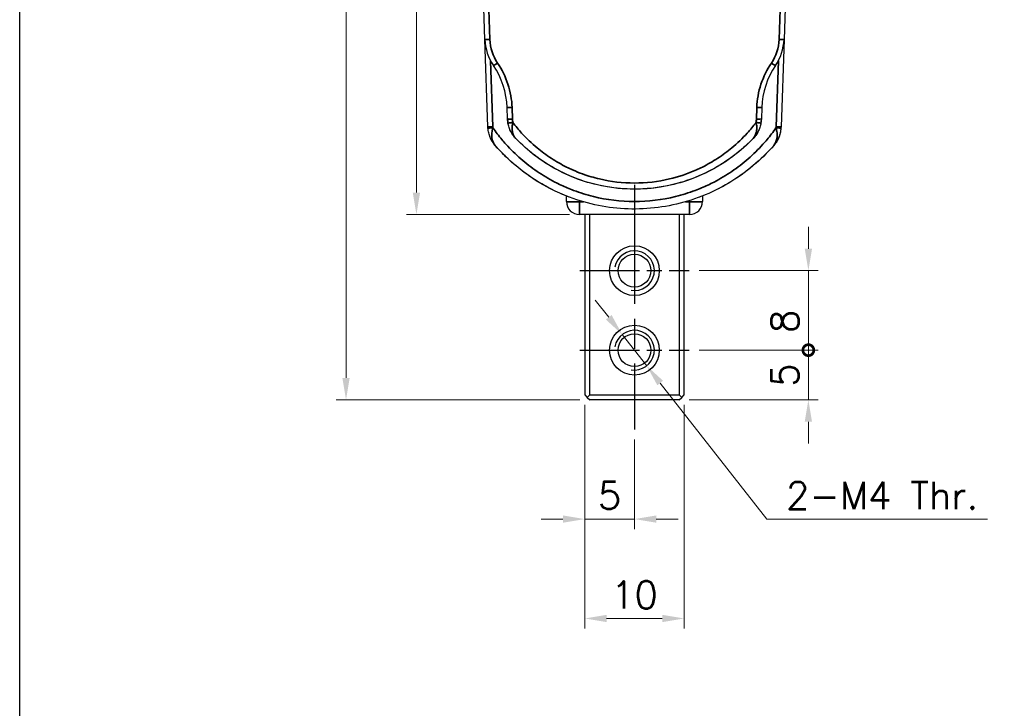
# Model space of a CAD drawing. Header units: millimetres. Extents: x 399 to 6233, y -1870 to 1602.
# Tile 275 of 656: x 3573 to 3672, y 509 to 578. Entities that reach past the tile are written whole.
import ezdxf

# ---------------------------------------------------------------- set-up
doc = ezdxf.new("R2010")
doc.units = ezdxf.units.MM
doc.linetypes.add('AM_ISO08W050', pattern=[18, 12, -1.5, 3, -1.5])
doc.linetypes.add('AM_ISO08W050x2', pattern=[9, 6, -0.75, 1.5, -0.75])
for name, color, linetype, lineweight in [('AM_4', 3, 'Continuous', 25), ('AM_5', 3, 'Continuous', 25), ('AM_7', 4, 'AM_ISO08W050', 25), ('可見 (ISO)', 7, 'Continuous', 25), ('窄部可見 (ISO)', 7, 'Continuous', 35)]:
    doc.layers.add(name, color=color, linetype=linetype, lineweight=lineweight)
doc.layers.add('S40', color=7, linetype='Continuous')
doc.styles.add('尺寸標註', font='romans.shx', dxfattribs={"bigfont": 'CHINESET.SHX'})
doc.dimstyles.new('複本(2) CNS2-1$0', dxfattribs={"dimtxt": 2.75, "dimasz": 2.2, "dimexe": 1, "dimexo": 1, "dimgap": 1, "dimtad": 1, "dimtoh": 1, "dimdsep": 46, "dimtxsty": '尺寸標註', "dimcen": 0, "dimclrd": 2, "dimclre": 2, "dimclrt": 3, "dimadec": 0, "dimazin": 2, "dimtp": 0.1, "dimtm": 0.1, "dimtfac": 0.71, "dimtmove": 0, "dimatfit": 0, "dimfxl": 0, "dimlwd": 13, "dimlwe": 13, "dimarcsym": 0})
doc.dimstyles.new('複本(2) CNS2-1$3', dxfattribs={"dimtxt": 2.75, "dimasz": 2.2, "dimexe": 1, "dimexo": 1, "dimgap": 1, "dimtad": 1, "dimtoh": 1, "dimdsep": 46, "dimtxsty": '尺寸標註', "dimcen": 0, "dimclrd": 2, "dimclre": 2, "dimclrt": 3, "dimadec": 0, "dimazin": 2, "dimtp": 0.1, "dimtm": 0.1, "dimtfac": 0.71, "dimtmove": 0, "dimatfit": 0, "dimfxl": 0, "dimlwd": 13, "dimlwe": 13, "dimarcsym": 0})

# ---------------------------------------------------------------- blocks, each defined once
blk = doc.blocks.new('*D126')
at = {"layer": 'AM_5', "color": 2, "lineweight": 13}
for p, q in [((3618.052, 640.628), (3604.705, 640.628)), ((3605.705, 542.328), (3605.705, 638.428)), ((3629.23, 540.128), (3604.705, 540.128))]:
    blk.add_line(p, q, dxfattribs=at)
at = {"layer": 'AM_5', "color": 2, "lineweight": -2}
for points in [[(3605.338, 638.428), (3606.072, 638.428), (3605.705, 640.628)], [(3605.338, 542.328), (3606.072, 542.328), (3605.705, 540.128)]]:
    blk.add_solid(points, dxfattribs=at)
at = {"layer": 'Defpoints', "color": 0, "lineweight": -2}
for p in [(3605.705, 640.628), (3619.052, 640.628), (3630.23, 540.128)]:
    blk.add_point(p, dxfattribs=at)
at = {"layer": 'AM_5', "color": 3, "insert": (3603.33, 590.378), "char_height": 2.75, "attachment_point": 5, "rotation": 90, "style": '尺寸標註'}
blk.add_mtext('100.5', dxfattribs=at)
blk = doc.blocks.new('*D127')
at = {"layer": 'AM_5', "color": 2, "lineweight": 13}
for p, q in [((3618.052, 640.628), (3611.785, 640.628)), ((3612.785, 638.428), (3612.785, 560.978)), ((3628.186, 558.778), (3611.785, 558.778))]:
    blk.add_line(p, q, dxfattribs=at)
at = {"layer": 'AM_5', "color": 2, "lineweight": -2}
for points in [[(3612.419, 638.428), (3613.152, 638.428), (3612.785, 640.628)], [(3612.419, 560.978), (3613.152, 560.978), (3612.785, 558.778)]]:
    blk.add_solid(points, dxfattribs=at)
at = {"layer": 'Defpoints', "color": 0, "lineweight": -2}
for p in [(3619.052, 640.628), (3612.785, 558.778), (3629.186, 558.778)]:
    blk.add_point(p, dxfattribs=at)
at = {"layer": 'AM_5', "color": 3, "insert": (3610.41, 599.703), "char_height": 2.75, "attachment_point": 5, "rotation": 90, "style": '尺寸標註'}
blk.add_mtext('81.8', dxfattribs=at)
blk = doc.blocks.new('S40-左視-02')
at = {"layer": '可見 (ISO)'}
for p, q in [((-15.054, -28.569), (-15.204, -24.278)), ((15.204, -24.278), (15.054, -28.569)), ((-14.747, -37.377), (-15.054, -28.569)), ((15.054, -28.569), (14.747, -37.377)), ((-12.773, -36.575), (-12.814, -35.423)), ((12.814, -35.423), (12.773, -36.575)), ((-6.844, -44.895), (-6.844, -44.335)), ((-6.561, -44.444), (-6.561, -44.444)), ((6.561, -44.444), (6.561, -44.444)), ((6.844, -44.335), (6.844, -44.895)), ((5.544, -46.195), (-5.544, -46.195)), ((-5, -46.195), (-5, -64.345)), ((-4.5, -64.345), (-4.5, -46.195)), ((4.5, -46.195), (4.5, -64.345)), ((5, -64.345), (5, -46.195)), ((-5, -64.345), (-4.75, -64.595)), ((-4.75, -64.595), (-4.5, -64.345)), ((-4.5, -64.345), (4.5, -64.345)), ((4.5, -64.345), (4.75, -64.595)), ((4.75, -64.595), (5, -64.345)), ((-4.75, -64.595), (-4.5, -64.845)), ((4.5, -64.845), (-4.5, -64.845)), ((4.5, -64.845), (4.75, -64.595))]:
    blk.add_line(p, q, dxfattribs=at)
for centre, radius in [((0, -51.845), 2.5), ((0, -51.845), 1.65), ((0, -59.845), 2.5), ((0, -59.845), 1.65)]:
    blk.add_circle(centre, radius, dxfattribs=at)
for centre, radius, start, end in [((-20.809, -35.702), 8, 2, 34.20423), ((20.809, -35.702), 8, 145.79577, 178), ((11.748, -37.272), 3, 355.60656, 356.6688), ((-5.544, -44.895), 1.3, 180, 270), ((5.544, -44.895), 1.3, 270, 0)]:
    blk.add_arc(centre, radius, start, end, dxfattribs=at)
for centre, major_axis, ratio, start_param, end_param in [((-10.94, -28.683), (1.408, -4.307), 0.898141, 4.40137, 5.023407), ((10.94, -28.683), (-1.408, -4.307), 0.898141, 1.259778, 1.881815), ((-9.77, -36.47), (-3.006, 0), 0.999048, 0.034873, 0.173261), ((9.77, -36.47), (3.006, 0), 0.999048, 6.109925, 6.248313), ((-11.748, -37.272), (-3, 0), 1, 0.058587, 0.076729)]:
    blk.add_ellipse(centre, major_axis=major_axis, ratio=ratio, start_param=start_param, end_param=end_param, dxfattribs=at)
for points in [[(-12.714, -37.074), (-12.747, -36.912), (-12.767, -36.746), (-12.773, -36.575)], [(-14.716, -37.712), (-14.729, -37.625), (-14.738, -37.537), (-14.743, -37.448)], [(14.743, -37.448), (14.737, -37.554), (14.725, -37.658), (14.708, -37.761)], [(-6.545, -44.45), (-6.55, -44.448), (-6.556, -44.446), (-6.561, -44.444)], [(6.561, -44.444), (6.556, -44.446), (6.55, -44.448), (6.545, -44.45)], [(7.063, -44.246), (6.896, -44.315), (6.729, -44.381), (6.561, -44.444)]]:
    blk.add_open_spline(points, degree=3, dxfattribs=at)
for points, knots in [([(12.773, -36.575), (12.767, -36.766), (12.742, -36.952), (12.701, -37.132), (12.694, -37.163), (12.687, -37.194), (12.679, -37.225)], [0, 0, 0, 0, 0.0005727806, 0.0005727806, 0.0005727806, 0.0006707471, 0.0006707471, 0.0006707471, 0.0006707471]), ([(-14.743, -37.448), (-14.744, -37.443), (-14.744, -37.438), (-14.744, -37.429), (-14.745, -37.424), (-14.745, -37.415), (-14.745, -37.41), (-14.746, -37.4), (-14.746, -37.396), (-14.746, -37.386), (-14.746, -37.382), (-14.747, -37.377)], [6.22466059, 6.22466059, 6.22466059, 6.22466059, 6.22938557, 6.22938557, 6.23411055, 6.23411055, 6.23883553, 6.23883553, 6.24356051, 6.24356051, 6.2482855, 6.2482855, 6.2482855, 6.2482855]), ([(-14.018, -39.234), (-14.223, -38.997), (-14.39, -38.73), (-14.574, -38.294), (-14.625, -38.14), (-14.701, -37.827), (-14.727, -37.667), (-14.74, -37.502)], [-0.000011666, -0.000011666, -0.000011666, -0.000011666, 0.000975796, 0.000975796, 0.001469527, 0.001469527, 0.001963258, 0.001963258, 0.001963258, 0.001963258]), ([(-11.942, -38.544), (-12.145, -38.333), (-12.313, -38.096), (-12.514, -37.704), (-12.572, -37.566), (-12.667, -37.283), (-12.704, -37.138), (-12.73, -36.988)], [-0.000011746, -0.000011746, -0.000011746, -0.000011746, 0.000902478, 0.000902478, 0.001359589, 0.001359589, 0.001816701, 0.001816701, 0.001816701, 0.001816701]), ([(-12.325, -38.051), (-12.402, -37.927), (-12.47, -37.797), (-12.528, -37.661), (-12.545, -37.623), (-12.561, -37.584), (-12.576, -37.544)], [0.0006614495, 0.0006614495, 0.0006614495, 0.0006614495, 0.0011353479, 0.0011353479, 0.0011353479, 0.0012706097, 0.0012706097, 0.0012706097, 0.0012706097]), ([(12.73, -36.988), (12.704, -37.138), (12.666, -37.284), (12.619, -37.427), (12.571, -37.568), (12.514, -37.703), (12.448, -37.833), (12.315, -38.093), (12.144, -38.334), (11.942, -38.544)], [0, 0, 0, 0, 0.000455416, 0.000455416, 0.000455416, 0.000909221, 0.000909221, 0.000909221, 0.001818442, 0.001818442, 0.001818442, 0.001818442]), ([(14.747, -37.377), (14.74, -37.555), (14.719, -37.727), (14.683, -37.894), (14.666, -37.978), (14.644, -38.061), (14.62, -38.142), (14.595, -38.223), (14.567, -38.303), (14.536, -38.382), (14.473, -38.539), (14.398, -38.689), (14.312, -38.831), (14.225, -38.974), (14.125, -39.11), (14.018, -39.234)], [0, 0, 0, 0, 0.000545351, 0.000545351, 0.000545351, 0.000818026, 0.000818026, 0.000818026, 0.001090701, 0.001090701, 0.001090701, 0.001636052, 0.001636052, 0.001636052, 0.002181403, 0.002181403, 0.002181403, 0.002181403]), ([(14.74, -37.502), (14.727, -37.667), (14.701, -37.827), (14.663, -37.984), (14.624, -38.141), (14.574, -38.294), (14.512, -38.439), (14.451, -38.584), (14.379, -38.723), (14.297, -38.856), (14.214, -38.989), (14.12, -39.116), (14.018, -39.234)], [0, 0, 0, 0, 0.000490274, 0.000490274, 0.000490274, 0.000980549, 0.000980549, 0.000980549, 0.001470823, 0.001470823, 0.001470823, 0.001961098, 0.001961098, 0.001961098, 0.001961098]), ([(14.747, -37.377), (14.746, -37.381), (14.746, -37.386), (14.746, -37.395), (14.746, -37.4), (14.745, -37.409), (14.745, -37.414), (14.745, -37.423), (14.744, -37.428), (14.744, -37.437), (14.744, -37.442), (14.743, -37.446)], [3.17649243, 3.17649243, 3.17649243, 3.17649243, 3.181138, 3.181138, 3.18578357, 3.18578357, 3.19042913, 3.19042913, 3.1950747, 3.1950747, 3.19972026, 3.19972026, 3.19972026, 3.19972026]), ([(-14.315, -38.826), (-14.399, -38.687), (-14.473, -38.539), (-14.555, -38.333), (-14.575, -38.279), (-14.593, -38.224)], [0.0005348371, 0.0005348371, 0.0005348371, 0.0005348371, 0.0010670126, 0.0010670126, 0.0012493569, 0.0012493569, 0.0012493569, 0.0012493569]), ([(11.942, -38.544), (11.173, -39.348), (10.323, -40.073), (9.409, -40.706), (8.494, -41.339), (7.516, -41.88), (6.493, -42.316), (5.47, -42.753), (4.403, -43.086), (3.314, -43.309), (2.224, -43.532), (1.112, -43.645), (0, -43.645), (-1.112, -43.645), (-2.224, -43.532), (-3.314, -43.309), (-4.403, -43.086), (-5.47, -42.753), (-6.493, -42.316), (-7.516, -41.88), (-8.494, -41.339), (-9.409, -40.706), (-10.323, -40.073), (-11.173, -39.348), (-11.942, -38.544)], [2.334303, 2.334303, 2.334303, 2.334303, 2.536125, 2.536125, 2.536125, 2.737948, 2.737948, 2.737948, 2.93977, 2.93977, 2.93977, 3.141593, 3.141593, 3.141593, 3.343415, 3.343415, 3.343415, 3.545238, 3.545238, 3.545238, 3.74706, 3.74706, 3.74706, 3.948882, 3.948882, 3.948882, 3.948882]), ([(11.942, -38.544), (10.725, -39.816), (9.284, -40.903), (6.142, -42.567), (4.392, -43.15), (0.852, -43.719), (-0.985, -43.712), (-4.511, -43.116), (-6.248, -42.523), (-9.341, -40.859), (-10.75, -39.791), (-11.942, -38.544)], [0, 0, 0, 0, 0.528018, 0.528018, 1.066826, 1.066826, 1.603608, 1.603608, 2.139825, 2.139825, 2.657413, 2.657413, 2.657413, 2.657413]), ([(11.942, -38.544), (10.727, -39.814), (9.288, -40.899), (6.148, -42.564), (4.399, -43.148), (0.859, -43.719), (-0.978, -43.712), (-4.504, -43.118), (-6.24, -42.526), (-9.337, -40.863), (-10.748, -39.793), (-11.942, -38.544)], [0, 0, 0, 0, 0.527305, 0.527305, 1.066226, 1.066226, 1.602923, 1.602923, 2.13899, 2.13899, 2.657465, 2.657465, 2.657465, 2.657465]), ([(12.496, -37.733), (12.433, -37.87), (12.36, -38.001), (12.277, -38.126), (12.178, -38.275), (12.065, -38.416), (11.942, -38.544)], [0.001237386, 0.001237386, 0.001237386, 0.001237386, 0.001718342, 0.001718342, 0.001718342, 0.002291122, 0.002291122, 0.002291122, 0.002291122]), ([(14.585, -38.247), (14.569, -38.294), (14.552, -38.34), (14.534, -38.385), (14.472, -38.542), (14.398, -38.69), (14.312, -38.832), (14.226, -38.973), (14.126, -39.109), (14.018, -39.234)], [0.000914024, 0.000914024, 0.000914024, 0.000914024, 0.001069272, 0.001069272, 0.001069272, 0.001603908, 0.001603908, 0.001603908, 0.002138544, 0.002138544, 0.002138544, 0.002138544]), ([(-6.561, -44.444), (-7.829, -43.964), (-9.062, -43.337), (-10.211, -42.578), (-11.631, -41.64), (-12.921, -40.502), (-14.018, -39.234)], [0.3619205, 0.3619205, 0.3619205, 0.3619205, 0.5836942, 0.5836942, 0.5836942, 0.8578464, 0.8578464, 0.8578464, 0.8578464]), ([(14.018, -39.234), (12.73, -40.724), (11.18, -42.02), (7.76, -44.062), (5.834, -44.815), (1.905, -45.653), (-0.149, -45.752), (-4.127, -45.288), (-6.105, -44.725), (-9.734, -43.01), (-11.432, -41.834), (-13.276, -40.053), (-13.657, -39.652), (-14.018, -39.234)], [0, 0, 0, 0, 0.590857, 0.590857, 1.195064, 1.195064, 1.795987, 1.795987, 2.396837, 2.396837, 3.000323, 3.000323, 3.165938, 3.165938, 3.165938, 3.165938]), ([(14.018, -39.234), (12.921, -40.502), (11.631, -41.64), (10.211, -42.578), (9.648, -42.95), (9.065, -43.29), (8.468, -43.597)], [5.4253389, 5.4253389, 5.4253389, 5.4253389, 5.6994911, 5.6994911, 5.6994911, 5.8081456, 5.8081456, 5.8081456, 5.8081456])]:
    blk.add_open_spline(points, degree=3, knots=knots, dxfattribs=at)
at = {"layer": '窄部可見 (ISO)'}
for p, q in [((-14.696, -24.523), (-14.555, -28.578)), ((14.555, -28.578), (14.696, -24.523)), ((-14.479, -30.729), (-14.247, -37.37)), ((14.247, -37.37), (14.479, -30.729)), ((-12.314, -35.432), (-12.274, -36.583)), ((12.274, -36.583), (12.314, -35.432)), ((12.414, -36.957), (12.414, -36.957)), ((-10.434, -38.93), (-10.434, -38.93)), ((10.434, -38.93), (10.435, -38.93)), ((-5.544, -44.795), (-5.544, -44.922)), ((-5.544, -44.922), (-5.12, -44.922)), ((-5.544, -44.922), (-5.544, -46.195)), ((5.12, -44.922), (5.544, -44.922)), ((5.544, -44.922), (5.544, -44.795)), ((5.544, -44.922), (5.544, -46.195))]:
    blk.add_line(p, q, dxfattribs=at)
for centre, major_axis, ratio, start_param, end_param in [((-14.555, -28.552), (-0.5, -0.017), 0.052304, 0, 1.56897), ((-10.852, -28.681), (1.267, -3.876), 0.89813, 4.401367, 5.023411), ((10.852, -28.681), (-1.267, -3.876), 0.89813, 1.259775, 1.881819), ((14.555, -28.552), (0.5, -0.017), 0.052304, 4.714215, 6.283185), ((-13.779, -30.924), (-0.414, -0.281), 0.043303, 0, 1.541372), ((13.779, -30.924), (0.414, -0.281), 0.043303, 4.741814, 6.283185), ((-12.314, -35.406), (-0.5, -0.017), 0.052304, 0, 1.56897), ((12.314, -35.406), (0.5, -0.017), 0.052304, 4.714215, 6.283185), ((-12.274, -36.557), (-0.5, -0.017), 0.052304, 0, 1.56897), ((-9.773, -36.496), (-2.503, 0), 0.99863, 0.034746, 0.173301), ((9.772, -36.496), (2.503, 0), 0.99863, 6.10989, 6.248439), ((12.274, -36.557), (0.5, -0.017), 0.052304, 4.714215, 6.283185), ((-14.247, -37.359), (-0.5, -0.017), 0.02093, 0, 1.570065), ((-14.241, -37.464), (-0.499, -0.038), 0.020881, 0, 1.569192), ((-12.495, -37.196), (-0.23, -2.096), 0.829289, 4.885924, 4.935809), ((12.509, -37.19), (0.24, -2.088), 0.825286, 1.340585, 1.390664), ((14.241, -37.464), (0.499, -0.038), 0.020881, 4.713993, 6.283185), ((14.247, -37.359), (0.5, -0.017), 0.02093, 4.71312, 6.283185), ((-5.544, -44.895), (-1.3, 0), 0.020942, 0, 1.570796), ((5.544, -44.895), (1.3, 0), 0.020942, 4.712389, 6.283185)]:
    blk.add_ellipse(centre, major_axis=major_axis, ratio=ratio, start_param=start_param, end_param=end_param, dxfattribs=at)
for points in [[(-14.664, -30.339), (-14.664, -30.338), (-14.664, -30.338), (-14.664, -30.337)], [(14.664, -30.337), (14.664, -30.338), (14.664, -30.338), (14.664, -30.339)], [(-6.871, -44.324), (-6.881, -44.32), (-6.891, -44.316), (-6.901, -44.312)], [(6.9, -44.312), (6.891, -44.316), (6.881, -44.32), (6.871, -44.324)]]:
    blk.add_open_spline(points, degree=3, dxfattribs=at)
for points, knots in [([(-13.779, -30.95), (-13.331, -31.609), (-12.977, -32.331), (-12.482, -33.844), (-12.342, -34.636), (-12.314, -35.432)], [4.1154126, 4.1154126, 4.1154126, 4.1154126, 4.3964475, 4.3964475, 4.6774824, 4.6774824, 4.6774824, 4.6774824]), ([(12.314, -35.432), (12.342, -34.636), (12.482, -33.844), (12.977, -32.331), (13.331, -31.609), (13.779, -30.95)], [1.6057029, 1.6057029, 1.6057029, 1.6057029, 1.8867378, 1.8867378, 2.1677727, 2.1677727, 2.1677727, 2.1677727]), ([(-14.241, -37.474), (-14.293, -37.643), (-14.329, -37.814), (-14.348, -37.98), (-14.366, -38.146), (-14.365, -38.308), (-14.347, -38.459), (-14.309, -38.76), (-14.198, -39.026), (-14.018, -39.234)], [-0.00000006, -0.00000006, -0.00000006, -0.00000006, 0.000531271, 0.000531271, 0.000531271, 0.001062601, 0.001062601, 0.001062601, 0.002125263, 0.002125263, 0.002125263, 0.002125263]), ([(-14.241, -37.474), (-13.956, -37.88), (-13.653, -38.275), (-13.34, -38.648), (-13.207, -38.808), (-13.07, -38.966), (-12.93, -39.122), (-12.463, -39.641), (-11.965, -40.13), (-11.442, -40.587), (-10.92, -41.043), (-10.373, -41.466), (-9.803, -41.856), (-9.232, -42.246), (-8.635, -42.603), (-8.02, -42.923), (-7.807, -43.034), (-7.593, -43.14), (-7.376, -43.242), (-6.966, -43.434), (-6.549, -43.61), (-6.125, -43.769), (-5.476, -44.012), (-4.809, -44.218), (-4.128, -44.384), (-2.767, -44.717), (-1.391, -44.884), (0, -44.884), (1.391, -44.884), (2.767, -44.717), (4.128, -44.384), (4.809, -44.218), (5.476, -44.012), (6.124, -43.769), (6.549, -43.61), (6.966, -43.434), (7.376, -43.242), (7.593, -43.14), (7.807, -43.034), (8.02, -42.923), (8.635, -42.603), (9.232, -42.246), (9.802, -41.856), (10.373, -41.467), (10.919, -41.043), (11.442, -40.587), (11.965, -40.13), (12.463, -39.641), (12.93, -39.122), (13.069, -38.966), (13.207, -38.808), (13.34, -38.648), (13.653, -38.275), (13.956, -37.88), (14.241, -37.474)], [0.0264933, 0.0264933, 0.0264933, 0.0264933, 0.0679433, 0.0679433, 0.0679433, 0.0856819, 0.0856819, 0.0856819, 0.1448706, 0.1448706, 0.1448706, 0.2040592, 0.2040592, 0.2040592, 0.2632479, 0.2632479, 0.2632479, 0.2837247, 0.2837247, 0.2837247, 0.3224365, 0.3224365, 0.3224365, 0.3816251, 0.3816251, 0.3816251, 0.5, 0.5, 0.5, 0.6183797, 0.6183797, 0.6183797, 0.6775684, 0.6775684, 0.6775684, 0.7162875, 0.7162875, 0.7162875, 0.736757, 0.736757, 0.736757, 0.7959457, 0.7959457, 0.7959457, 0.8551343, 0.8551343, 0.8551343, 0.914323, 0.914323, 0.914323, 0.9320642, 0.9320642, 0.9320642, 0.9735116, 0.9735116, 0.9735116, 0.9735116]), ([(-12.238, -36.928), (-12.366, -36.95), (-12.493, -36.969), (-12.584, -36.98), (-12.675, -36.992), (-12.729, -36.994), (-12.73, -36.988)], [0, 0, 0, 0, 0.5, 0.5, 0.5, 1, 1, 1, 1]), ([(-12.238, -36.928), (-12.275, -37.087), (-12.299, -37.248), (-12.307, -37.401), (-12.314, -37.554), (-12.306, -37.704), (-12.282, -37.842), (-12.233, -38.12), (-12.118, -38.361), (-11.942, -38.544)], [-0.00000006, -0.00000006, -0.00000006, -0.00000006, 0.000493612, 0.000493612, 0.000493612, 0.000987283, 0.000987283, 0.000987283, 0.001974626, 0.001974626, 0.001974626, 0.001974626]), ([(-12.238, -36.928), (-11.957, -37.3), (-11.66, -37.658), (-11.356, -37.996), (-10.875, -38.528), (-10.35, -39.031), (-9.798, -39.489), (-9.347, -39.864), (-8.874, -40.212), (-8.379, -40.535), (-7.885, -40.857), (-7.363, -41.156), (-6.836, -41.419), (-6.635, -41.519), (-6.432, -41.615), (-6.227, -41.706), (-5.895, -41.854), (-5.557, -41.99), (-5.215, -42.113), (-4.661, -42.313), (-4.092, -42.482), (-3.513, -42.619), (-2.354, -42.891), (-1.183, -43.028), (0, -43.028), (1.183, -43.028), (2.354, -42.891), (3.513, -42.619), (4.451, -42.398), (5.357, -42.093), (6.227, -41.706), (6.432, -41.615), (6.635, -41.519), (6.836, -41.419), (7.363, -41.156), (7.885, -40.857), (8.379, -40.535), (8.874, -40.213), (9.347, -39.864), (9.798, -39.49), (10.35, -39.031), (10.875, -38.528), (11.356, -37.996), (11.66, -37.658), (11.957, -37.3), (12.238, -36.928)], [0.0306519, 0.0306519, 0.0306519, 0.0306519, 0.0761423, 0.0761423, 0.0761423, 0.1479894, 0.1479894, 0.1479894, 0.2066581, 0.2066581, 0.2066581, 0.2653269, 0.2653269, 0.2653269, 0.287704, 0.287704, 0.287704, 0.3239956, 0.3239956, 0.3239956, 0.3826644, 0.3826644, 0.3826644, 0.5, 0.5, 0.5, 0.6173393, 0.6173393, 0.6173393, 0.7123132, 0.7123132, 0.7123132, 0.7346768, 0.7346768, 0.7346768, 0.7933455, 0.7933455, 0.7933455, 0.8520143, 0.8520143, 0.8520143, 0.9238651, 0.9238651, 0.9238651, 0.9693517, 0.9693517, 0.9693517, 0.9693517]), ([(11.942, -38.544), (12.114, -38.365), (12.228, -38.13), (12.278, -37.86), (12.279, -37.855), (12.28, -37.849), (12.281, -37.844), (12.305, -37.711), (12.314, -37.569), (12.308, -37.421), (12.308, -37.414), (12.307, -37.408), (12.307, -37.401), (12.299, -37.246), (12.275, -37.087), (12.238, -36.928)], [-0.000011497, -0.000011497, -0.000011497, -0.000011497, 0.000957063, 0.000957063, 0.000957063, 0.000976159, 0.000976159, 0.000976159, 0.001448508, 0.001448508, 0.001448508, 0.001469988, 0.001469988, 0.001469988, 0.001963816, 0.001963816, 0.001963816, 0.001963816]), ([(12.73, -36.988), (12.729, -36.994), (12.675, -36.992), (12.584, -36.98), (12.493, -36.969), (12.366, -36.95), (12.238, -36.928)], [0, 0, 0, 0, 0.5, 0.5, 0.5, 0.9998705, 0.9998705, 0.9998705, 0.9998705]), ([(14.018, -39.234), (14.198, -39.026), (14.309, -38.763), (14.347, -38.46), (14.366, -38.308), (14.366, -38.146), (14.348, -37.98), (14.329, -37.815), (14.293, -37.643), (14.241, -37.474)], [-0.000011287, -0.000011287, -0.000011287, -0.000011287, 0.001050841, 0.001050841, 0.001050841, 0.001581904, 0.001581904, 0.001581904, 0.002112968, 0.002112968, 0.002112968, 0.002112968])]:
    blk.add_open_spline(points, degree=3, knots=knots, dxfattribs=at)
blk = doc.blocks.new('*D180')
at = {"layer": 'AM_5', "color": 2, "lineweight": 13}
for p, q in [((3629.73, 539.628), (3629.73, 527.128)), ((3634.73, 536.128), (3634.73, 527.128)), ((3627.53, 528.128), (3625.33, 528.128)), ((3634.73, 528.128), (3629.73, 528.128)), ((3636.93, 528.128), (3639.13, 528.128))]:
    blk.add_line(p, q, dxfattribs=at)
at = {"layer": 'AM_5', "color": 2, "lineweight": -2}
for points in [[(3627.53, 528.495), (3627.53, 527.762), (3629.73, 528.128)], [(3636.93, 528.495), (3636.93, 527.762), (3634.73, 528.128)]]:
    blk.add_solid(points, dxfattribs=at)
at = {"layer": 'Defpoints', "color": 0, "lineweight": -2}
for p in [(3629.73, 540.628), (3634.73, 537.128), (3629.73, 528.128)]:
    blk.add_point(p, dxfattribs=at)
at = {"layer": 'AM_5', "color": 3, "insert": (3632.23, 530.503), "char_height": 2.75, "attachment_point": 5, "style": '尺寸標註'}
blk.add_mtext('5', dxfattribs=at)
blk = doc.blocks.new('*D181')
at = {"layer": 'AM_5', "color": 2, "lineweight": 13}
for p, q in [((3629.73, 539.628), (3629.73, 517.128)), ((3639.73, 539.628), (3639.73, 517.128)), ((3631.93, 518.128), (3637.53, 518.128))]:
    blk.add_line(p, q, dxfattribs=at)
at = {"layer": 'AM_5', "color": 2, "lineweight": -2}
for points in [[(3631.93, 518.495), (3631.93, 517.762), (3629.73, 518.128)], [(3637.53, 518.495), (3637.53, 517.762), (3639.73, 518.128)]]:
    blk.add_solid(points, dxfattribs=at)
at = {"layer": 'Defpoints', "color": 0, "lineweight": -2}
for p in [(3629.73, 540.628), (3639.73, 540.628), (3639.73, 518.128)]:
    blk.add_point(p, dxfattribs=at)
at = {"layer": 'AM_5', "color": 3, "insert": (3634.73, 520.503), "char_height": 2.75, "attachment_point": 5, "style": '尺寸標註'}
blk.add_mtext('10', dxfattribs=at)
blk = doc.blocks.new('*D182')
at = {"layer": 'AM_5', "color": 2, "lineweight": 13}
for p, q in [((3632.141, 548.435), (3630.784, 550.167)), ((3633.497, 546.703), (3635.963, 543.554)), ((3637.32, 541.822), (3648.043, 528.128)), ((3648.043, 528.128), (3670.257, 528.128))]:
    blk.add_line(p, q, dxfattribs=at)
at = {"layer": 'AM_5', "color": 2, "lineweight": -2}
for points in [[(3632.429, 548.661), (3631.852, 548.209), (3633.497, 546.703)], [(3637.608, 542.048), (3637.031, 541.596), (3635.963, 543.554)]]:
    blk.add_solid(points, dxfattribs=at)
at = {"layer": 'Defpoints', "color": 0, "lineweight": -2}
for p in [(3633.497, 546.703), (3635.963, 543.554)]:
    blk.add_point(p, dxfattribs=at)
at = {"layer": 'AM_5', "color": 3, "insert": (3659.65, 530.503), "char_height": 2.75, "attachment_point": 5, "style": '尺寸標註'}
blk.add_mtext('2-M4 Thr.', dxfattribs=at)
blk = doc.blocks.new('_DotSmall')
at = {"color": 0, "linetype": 'ByBlock', "const_width": 0.5}
blk.add_lwpolyline([(-0.0625, 0, 1), (0.0625, 0, 1)], format="xyb", close=True, dxfattribs=at)
blk = doc.blocks.new('*D183')
at = {"layer": 'AM_5', "color": 2, "lineweight": 13}
for p, q in [((3641.23, 545.128), (3653.23, 545.128)), ((3652.23, 542.328), (3652.23, 545.128)), ((3652.23, 540.128), (3652.23, 542.328)), ((3640.23, 540.128), (3653.23, 540.128)), ((3652.23, 537.928), (3652.23, 535.728))]:
    blk.add_line(p, q, dxfattribs=at)
at = {"layer": 'AM_5', "color": 2, "lineweight": -2}
blk.add_solid([(3651.863, 537.928), (3652.597, 537.928), (3652.23, 540.128)], dxfattribs=at)
at = {"layer": 'Defpoints', "color": 0, "lineweight": -2}
for p in [(3640.23, 545.128), (3652.23, 545.128), (3639.23, 540.128)]:
    blk.add_point(p, dxfattribs=at)
at = {"layer": 'AM_5', "color": 2, "lineweight": 13, "xscale": 2.2, "yscale": 2.2, "zscale": 2.2, "rotation": 90}
blk.add_blockref('_DotSmall', (3652.23, 545.128), dxfattribs=at)
at = {"layer": 'AM_5', "color": 3, "insert": (3649.855, 542.628), "char_height": 2.75, "attachment_point": 5, "rotation": 90, "style": '尺寸標註'}
blk.add_mtext('5', dxfattribs=at)
blk = doc.blocks.new('*D184')
at = {"layer": 'AM_5', "color": 2, "lineweight": 13}
for p, q in [((3652.23, 555.328), (3652.23, 557.528)), ((3641.23, 553.128), (3653.23, 553.128)), ((3652.23, 553.128), (3652.23, 550.928)), ((3652.23, 545.128), (3652.23, 550.928)), ((3641.23, 545.128), (3653.23, 545.128))]:
    blk.add_line(p, q, dxfattribs=at)
at = {"layer": 'AM_5', "color": 2, "lineweight": -2}
blk.add_solid([(3651.863, 555.328), (3652.597, 555.328), (3652.23, 553.128)], dxfattribs=at)
at = {"layer": 'Defpoints', "color": 0, "lineweight": -2}
for p in [(3640.23, 553.128), (3652.23, 553.128), (3640.23, 545.128)]:
    blk.add_point(p, dxfattribs=at)
at = {"layer": 'AM_5', "color": 2, "lineweight": 13, "xscale": 2.2, "yscale": 2.2, "zscale": 2.2, "rotation": 270}
blk.add_blockref('_DotSmall', (3652.23, 545.128), dxfattribs=at)
at = {"layer": 'AM_5', "color": 3, "insert": (3649.855, 548.028), "char_height": 2.75, "attachment_point": 5, "rotation": 90, "style": '尺寸標註'}
blk.add_mtext('8', dxfattribs=at)

msp = doc.modelspace()

# ---------------------------------------------------------------- linework, layer by layer
msp.add_lwpolyline([(3572.864, 475.766), (3572.864, 863.885), (3999.191, 863.885), (3999.191, 475.766)])
msp.add_lwpolyline([(3572.864, 863.885), (3999.191, 863.885), (3999.191, 272.102), (3572.864, 272.102)], close=True)
at = {"layer": 'AM_4'}
for centre in [(3634.73, 553.128), (3634.73, 545.128)]:
    msp.add_arc(centre, 2, 260, 170, dxfattribs=at)
at = {"layer": 'AM_7'}
msp.add_line((3634.73, 561.778), (3634.73, 537.128), dxfattribs=at)
at = {"layer": 'AM_7', "linetype": 'AM_ISO08W050x2'}
for p, q in [((3629.23, 553.128), (3640.23, 553.128)), ((3629.23, 545.128), (3640.23, 545.128))]:
    msp.add_line(p, q, dxfattribs=at)

# ---------------------------------------------------------------- block references
at = {"layer": 'S40'}
msp.add_blockref('S40-左視-02', (3634.73, 604.973), dxfattribs=at)

# ---------------------------------------------------------------- dimensions: what is measured, and where the dimension line sits
at = {"layer": 'AM_5'}
for base, p1, p2, angle, override, picture, middle in [((3605.705, 640.628), (3630.23, 540.128), (3619.052, 640.628), 90, {"dimdec": 1}, '*D126', (3603.33, 590.378)), ((3612.785442, 558.778454), (3619.052347, 640.628452), (3629.185753, 558.778454), 90, {"dimdec": 1}, '*D127', (3610.410442, 599.703453)), ((3652.23, 553.128), (3640.23, 545.128), (3640.23, 553.128), 90, {"dimdec": 1, "dimblk1": 'DotSmall', "dimsah": 1}, '*D184', (3649.855, 548.028)), ((3639.73, 518.128), (3629.73, 540.628), (3639.73, 540.628), 0, {"dimdec": 1}, '*D181', (3634.73, 520.503))]:
    dim = msp.add_linear_dim(base=base, p1=p1, p2=p2, angle=angle, dimstyle='複本(2) CNS2-1$0', override=override, dxfattribs=at)
    dim.commit()
    dim.dimension.update_dxf_attribs({"geometry": picture, "text_midpoint": middle})
dim = msp.add_diameter_dim_2p(p1=(3633.497, 546.703), p2=(3635.963, 543.554), text='2-M4 Thr.', dimstyle='複本(2) CNS2-1$3', override={"dimdec": 1}, dxfattribs=at)
dim.commit()
dim.dimension.update_dxf_attribs({"geometry": '*D182', "text_midpoint": (3659.65, 528.128), "dimtype": 163})
for base, p1, p2, angle, override, picture, middle in [((3652.23, 545.128), (3639.23, 540.128), (3640.23, 545.128), 90, {"dimdec": 1, "dimblk2": 'DotSmall', "dimsah": 1}, '*D183', (3652.23, 542.628)), ((3629.73, 528.128), (3634.73, 537.128), (3629.73, 540.628), 0, {"dimdec": 1}, '*D180', (3632.23, 528.128))]:
    dim = msp.add_linear_dim(base=base, p1=p1, p2=p2, angle=angle, dimstyle='複本(2) CNS2-1$0', override=override, dxfattribs=at)
    dim.commit()
    dim.dimension.update_dxf_attribs({"geometry": picture, "text_midpoint": middle, "dimtype": 160})

doc.saveas('drawing.dxf')
